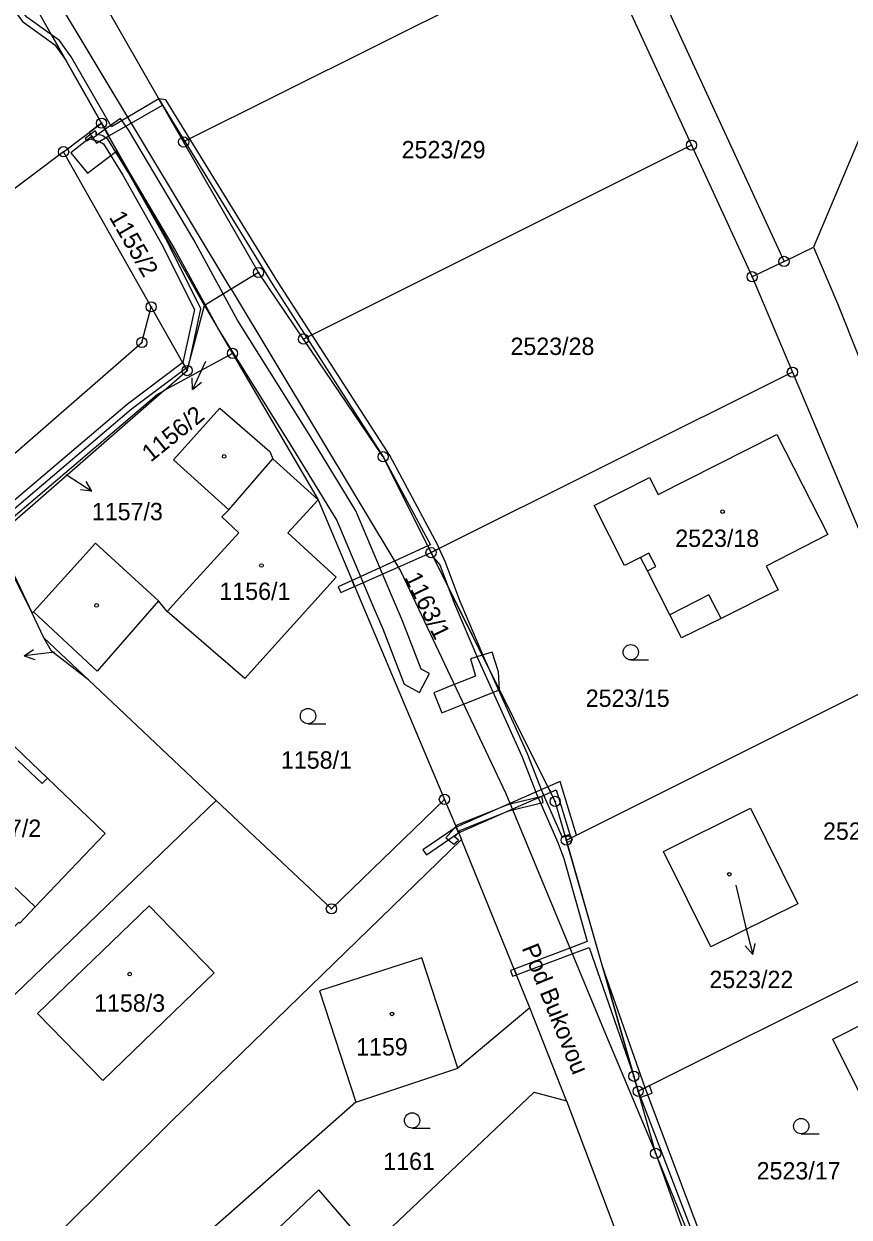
# Model space of a CAD drawing. Extents: x -562167 to -556918, y -1077891 to -1070763.
# Drawn here: x -559427.6 to -559346.8, y -1074664.1 to -1074547.2 of the extents above; entities that cross this region are included whole.
import ezdxf

# ---------------------------------------------------------------- set-up
doc = ezdxf.new("R2010")
doc.units = 0
for name, color, linetype in [('Hranice parcel', 7, 'Continuous'), ('Parcelní čísla', 7, 'Continuous'), ('Pop  PČ popisy', 7, 'Continuous'), ('Vnitřní kresba', 7, 'Continuous'), ('Věcná břemena k části', 7, 'Continuous'), ('Značky bodu BP', 7, 'Continuous'), ('Značky budov', 7, 'Continuous'), ('Značky kultur', 7, 'Continuous')]:
    doc.layers.add(name, color=color, linetype=linetype)

msp = doc.modelspace()

# ---------------------------------------------------------------- linework, layer by layer
at = {"layer": 'Hranice parcel'}
for p, q in [((-559371.68, -1074538.68), (-559411.99, -1074558.81)), ((-559371.68, -1074538.68), (-559362.25, -1074559.12)), ((-559423.75, -1074559.76), (-559420.04, -1074556.97)), ((-559409.96, -1074574.81), (-559420.04, -1074556.97)), ((-559404.66, -1074571.59), (-559411.99, -1074558.81)), ((-559345.82, -1074558.49), (-559350.3, -1074569.12)), ((-559423.75, -1074559.76), (-559459.33, -1074586.53)), ((-559415.17, -1074574.95), (-559423.75, -1074559.76)), ((-559362.25, -1074559.12), (-559400.25, -1074578.1)), ((-559362.25, -1074559.12), (-559356.31, -1074572)), ((-559353.19, -1074570.5), (-559350.3, -1074569.12)), ((-559353.19, -1074570.5), (-559356.31, -1074572)), ((-559404.66, -1074571.59), (-559407.34, -1074573.22)), ((-559400.25, -1074578.1), (-559404.66, -1074571.59)), ((-559356.31, -1074572), (-559352.37, -1074581.34)), ((-559407.34, -1074573.22), (-559409.96, -1074574.81)), ((-559411.64, -1074581.19), (-559415.17, -1074574.95)), ((-559411.64, -1074581.19), (-559409.96, -1074574.81)), ((-559409.96, -1074574.81), (-559407.21, -1074579.5)), ((-559392.45, -1074589.62), (-559400.25, -1074578.1)), ((-559407.21, -1074579.5), (-559413.89, -1074583.15)), ((-559407.21, -1074579.5), (-559398.83, -1074593.83)), ((-559413.89, -1074583.15), (-559411.64, -1074581.19)), ((-559352.37, -1074581.34), (-559387.76, -1074599.01)), ((-559352.37, -1074581.34), (-559340.27, -1074610.05)), ((-559387.76, -1074599.01), (-559392.45, -1074589.62)), ((-559398.83, -1074593.83), (-559386.45, -1074623.16)), ((-559375.6, -1074623.36), (-559387.76, -1074599.01)), ((-559425.67, -1074607.34), (-559426.82, -1074604.93)), ((-559425.67, -1074607.34), (-559421.32, -1074611.45)), ((-559374.51, -1074627.16), (-559340.27, -1074610.05)), ((-559408.79, -1074623.27), (-559421.32, -1074611.45)), ((-559449.87, -1074662.79), (-559408.79, -1074623.27)), ((-559386.45, -1074623.16), (-559384.79, -1074627.09)), ((-559374.51, -1074627.16), (-559375.6, -1074623.36)), ((-559378.08, -1074643.57), (-559384.79, -1074627.09)), ((-559367.48, -1074651.74), (-559330.5, -1074633.25)), ((-559378.08, -1074643.57), (-559385.15, -1074649.48)), ((-559374.48, -1074652.66), (-559378.08, -1074643.57)), ((-559395.13, -1074652.79), (-559385.15, -1074649.48)), ((-559365.76, -1074657.82), (-559367.48, -1074651.74)), ((-559374.48, -1074652.66), (-559361.21, -1074687.95)), ((-559358.68, -1074675.22), (-559365.76, -1074657.82))]:
    msp.add_line(p, q, dxfattribs=at)
for points in [[(-559407.34, -1074573.22), (-559456.17, -1074492), (-559471.86, -1074466.62), (-559487.05, -1074438.23)], [(-559358.15, -1074506.73), (-559377.33, -1074518.15), (-559353.19, -1074570.5)], [(-559420.04, -1074556.97), (-559426.89, -1074544.84), (-559433.14, -1074534.36)], [(-559411.99, -1074558.81), (-559421.91, -1074541.5), (-559422.53, -1074540.34)], [(-559350.3, -1074569.12), (-559347.95, -1074574.63), (-559343.78, -1074585.11)], [(-559407.34, -1074573.22), (-559390.72, -1074600.85), (-559380.44, -1074622.58), (-559370.71, -1074646.04), (-559365.76, -1074657.82)], [(-559437.77, -1074604.97), (-559438.26, -1074597.74), (-559416.08, -1074578.43), (-559415.17, -1074574.95)], [(-559426.82, -1074604.93), (-559430.72, -1074597.23), (-559414.59, -1074583.53), (-559413.89, -1074583.15)], [(-559413.89, -1074583.15), (-559430.37, -1074597.5), (-559426.82, -1074604.93)], [(-559354.95, -1074600.32), (-559353.77, -1074602.65), (-559359.36, -1074605.47), (-559363.22, -1074607.35), (-559364.39, -1074605.09), (-559366.56, -1074600.8), (-559367.25, -1074599.47), (-559368.8, -1074600.26), (-559371.78, -1074594.38), (-559366.36, -1074591.64), (-559365.51, -1074593.31), (-559353.91, -1074587.45), (-559348.9, -1074597.24), (-559354.95, -1074600.32)], [(-559398.83, -1074593.83), (-559401.79, -1074597.08), (-559397.05, -1074601.4), (-559406.01, -1074611.34), (-559413.6, -1074604.76), (-559414.45, -1074603.72), (-559420.47, -1074610.6), (-559426.69, -1074604.79), (-559426.82, -1074604.93)], [(-559421.32, -1074611.45), (-559424.94, -1074608.66), (-559425.67, -1074607.34)], [(-559432.58, -1074631), (-559436.1, -1074627.68), (-559439.64, -1074624.31), (-559431.23, -1074615.45), (-559427.67, -1074618.85), (-559425.33, -1074621.08), (-559419.67, -1074626.5), (-559426.52, -1074633.68), (-559428.04, -1074635.28), (-559428.13, -1074635.2), (-559429.46, -1074636.57), (-559433.9, -1074632.38), (-559432.58, -1074631)], [(-559386.45, -1074623.16), (-559397.52, -1074633.88), (-559408.79, -1074623.27)], [(-559356.46, -1074624.03), (-559351.84, -1074633.4), (-559360.37, -1074637.61), (-559365.01, -1074628.26), (-559356.46, -1074624.03)], [(-559384.79, -1074627.09), (-559413.15, -1074654.63), (-559441.43, -1074682.68)], [(-559367.48, -1074651.74), (-559367.9, -1074650.27), (-559374.51, -1074627.16)], [(-559409, -1074640.14), (-559419.9, -1074650.7), (-559426.31, -1074644.12), (-559415.37, -1074633.57), (-559409, -1074640.14)], [(-559385.15, -1074649.48), (-559388.66, -1074638.67), (-559398.68, -1074641.92), (-559395.13, -1074652.79)], [(-559338.36, -1074649.97), (-559345.09, -1074653.33), (-559348.42, -1074646.63), (-559335.01, -1074639.89), (-559329.41, -1074651.09), (-559336.12, -1074654.45), (-559338.36, -1074649.97)], [(-559402.29, -1074675.17), (-559377.65, -1074651.82), (-559374.48, -1074652.66)], [(-559395.13, -1074652.79), (-559410.59, -1074666.46), (-559407.49, -1074669.71)], [(-559365.76, -1074657.82), (-559355.68, -1074686.11), (-559342.59, -1074724.17), (-559336.43, -1074739.14), (-559321.71, -1074778.51)], [(-559403.3, -1074674.11), (-559394.82, -1074665.93), (-559398.76, -1074661.38), (-559407.49, -1074669.71)]]:
    msp.add_lwpolyline(points, dxfattribs=at)
at = {"layer": 'Pop  PČ popisy'}
for p, q in [((-559409.85, -1074580.31), (-559411.12, -1074583.03)), ((-559411.12, -1074583.03), (-559411.15, -1074581.91)), ((-559411.12, -1074583.03), (-559410.24, -1074582.33)), ((-559423.5, -1074591.36), (-559420.98, -1074592.99)), ((-559420.98, -1074592.99), (-559421.55, -1074592.03)), ((-559420.98, -1074592.99), (-559422.1, -1074592.87)), ((-559427.61, -1074609.11), (-559426.68, -1074608.49)), ((-559424.63, -1074608.74), (-559427.61, -1074609.11)), ((-559427.61, -1074609.11), (-559426.55, -1074609.48)), ((-559357.92, -1074631.55), (-559356.98, -1074635.45)), ((-559356.98, -1074635.45), (-559356.25, -1074638.36)), ((-559356.25, -1074638.36), (-559356.98, -1074637.51)), ((-559356.25, -1074638.36), (-559356.01, -1074637.27))]:
    msp.add_line(p, q, dxfattribs=at)
at = {"layer": 'Vnitřní kresba'}
for p, q in [((-559412.98, -1074589.93), (-559408.45, -1074584.86)), ((-559408.45, -1074584.86), (-559403.55, -1074589.12)), ((-559403.55, -1074589.12), (-559403.25, -1074589.84)), ((-559412.98, -1074589.93), (-559407.56, -1074594.81)), ((-559407.56, -1074594.81), (-559403.25, -1074589.84)), ((-559403.25, -1074589.84), (-559398.83, -1074593.83)), ((-559408.24, -1074595.52), (-559407.56, -1074594.81)), ((-559408.24, -1074595.52), (-559406.6, -1074597.07)), ((-559412.09, -1074603.1), (-559406.6, -1074597.07)), ((-559426.69, -1074604.79), (-559420.61, -1074598.09)), ((-559420.61, -1074598.09), (-559414.45, -1074603.72)), ((-559366.44, -1074599.06), (-559367.25, -1074599.47)), ((-559365.76, -1074600.37), (-559366.44, -1074599.06)), ((-559366.56, -1074600.8), (-559365.76, -1074600.37)), ((-559413.6, -1074604.76), (-559412.09, -1074603.1)), ((-559360.55, -1074603.15), (-559364.39, -1074605.09)), ((-559359.36, -1074605.47), (-559360.55, -1074603.15)), ((-559428.19, -1074619.4), (-559425.86, -1074621.62)), ((-559425.86, -1074621.62), (-559425.33, -1074621.08)), ((-559434.54, -1074626.08), (-559426.52, -1074633.68))]:
    msp.add_line(p, q, dxfattribs=at)
at = {"layer": 'Věcná břemena k části'}
for points in [[(-559434.39, -1074535.28), (-559434.88, -1074535.63), (-559429.14, -1074545.16), (-559427.78, -1074547.03), (-559424.59, -1074549.29), (-559423.53, -1074550.79), (-559424.93, -1074548.31), (-559427.35, -1074546.59), (-559428.64, -1074544.82)], [(-559417.12, -1074556.96), (-559414.05, -1074555.21), (-559414.41, -1074554.58), (-559417.46, -1074556.39), (-559419.06, -1074557.34), (-559423.01, -1074550.46), (-559424.16, -1074548.86), (-559424.93, -1074548.31), (-559423.53, -1074550.79), (-559420.04, -1074556.97), (-559419.33, -1074558.22)], [(-559414.41, -1074554.58), (-559414.05, -1074555.21), (-559403.26, -1074572.81), (-559392.45, -1074589.62), (-559387.81, -1074598.23), (-559388.09, -1074598.35), (-559387.76, -1074599.01), (-559386.95, -1074598.61), (-559387.1, -1074598.29), (-559391.8, -1074589.5), (-559402.75, -1074572.49), (-559413.75, -1074554.67)], [(-559419.7, -1074557.58), (-559416.98, -1074562.38), (-559412.81, -1074569.39), (-559409.88, -1074574.76), (-559408.48, -1074577.34), (-559401.32, -1074588.77), (-559397, -1074595.88), (-559393.45, -1074604.22), (-559392.47, -1074606.46), (-559390.39, -1074611.9), (-559388.88, -1074612.69), (-559387.92, -1074610.85), (-559388.73, -1074610.42), (-559390.55, -1074605.68), (-559391.53, -1074603.4), (-559395.14, -1074594.92), (-559399.56, -1074587.65), (-559406.71, -1074576.25), (-559408.11, -1074573.69), (-559410.99, -1074568.39), (-559417.39, -1074557.63), (-559418.19, -1074556.5)], [(-559418.57, -1074559.71), (-559416.98, -1074562.38), (-559419.7, -1074557.58), (-559420.93, -1074558.46), (-559421.06, -1074558.3), (-559423.03, -1074559.88), (-559421.39, -1074561.85)], [(-559410.94, -1074575.22), (-559412.08, -1074580.41), (-559411.78, -1074580.94), (-559411.52, -1074580.74), (-559411.34, -1074580.06), (-559410.3, -1074575.14), (-559413.61, -1074568.51), (-559417.41, -1074561.77), (-559419.41, -1074558.55), (-559419.98, -1074558.19), (-559420.61, -1074558.03), (-559420.49, -1074557.94), (-559420.65, -1074557.73), (-559421.65, -1074558.48), (-559421.48, -1074558.7), (-559421.21, -1074558.49), (-559420.22, -1074558.75), (-559419.85, -1074558.99), (-559417.93, -1074562.07), (-559414.15, -1074568.79)], [(-559419.33, -1074558.22), (-559420.04, -1074556.97), (-559421.25, -1074557.88), (-559420.54, -1074558.91)], [(-559411.78, -1074580.94), (-559412.08, -1074580.41), (-559417.51, -1074584.52), (-559430.82, -1074595.78), (-559430.65, -1074596.71), (-559430.06, -1074596.6), (-559430.16, -1074596.02), (-559417.13, -1074584.98)], [(-559387.76, -1074599.01), (-559388.09, -1074598.35), (-559391.33, -1074599.84), (-559395.49, -1074601.74), (-559395.25, -1074602.31), (-559390.97, -1074600.43)], [(-559386.95, -1074598.61), (-559387.76, -1074599.01), (-559387.53, -1074599.47), (-559386.89, -1074600.21), (-559386.07, -1074602.39), (-559381.97, -1074610.6), (-559382.66, -1074609.07), (-559384.9, -1074603.79), (-559386.37, -1074599.89)], [(-559395.25, -1074602.31), (-559395.49, -1074601.74), (-559396.86, -1074602.36), (-559396.61, -1074602.91)], [(-559373.93, -1074638.27), (-559372.28, -1074637.65), (-559367.9, -1074650.27), (-559370.94, -1074639.62), (-559374.45, -1074627.36), (-559374.51, -1074627.16), (-559374.62, -1074626.78), (-559374.9, -1074626.89), (-559376.87, -1074622.39), (-559378.31, -1074618.7), (-559381.97, -1074610.6), (-559386.07, -1074602.39), (-559385.46, -1074604.01), (-559383.21, -1074609.31), (-559378.86, -1074618.94), (-559377.42, -1074622.62), (-559375.34, -1074627.39), (-559374.77, -1074628.95), (-559372.46, -1074637.07), (-559374.16, -1074637.72), (-559379.63, -1074639.77), (-559379.4, -1074640.33)], [(-559385.48, -1074611.92), (-559387.5, -1074612.72), (-559386.72, -1074614.7), (-559384.57, -1074613.85), (-559381.05, -1074612.45), (-559382.74, -1074609.05), (-559383.89, -1074609.42), (-559383.42, -1074611.1)], [(-559382.74, -1074609.05), (-559381.05, -1074612.45), (-559381.15, -1074610.68), (-559381.77, -1074608.74)], [(-559379.8, -1074624.13), (-559376.04, -1074622.47), (-559376.31, -1074621.93), (-559380.03, -1074623.58), (-559385.29, -1074625.9), (-559385.06, -1074626.45)], [(-559375.12, -1074621.41), (-559376.31, -1074621.93), (-559376.04, -1074622.47), (-559375.5, -1074622.23), (-559374.17, -1074626.59), (-559374.59, -1074626.88), (-559374.51, -1074627.16), (-559373.52, -1074626.67)], [(-559385.33, -1074625.81), (-559385.07, -1074626.42), (-559384.86, -1074626.18), (-559380.15, -1074624.3), (-559379.77, -1074624.2), (-559376.78, -1074623.47), (-559376.92, -1074622.89), (-559380, -1074623.64), (-559380.33, -1074623.72), (-559385.22, -1074625.68)], [(-559388.21, -1074628.6), (-559385.06, -1074626.45), (-559385.29, -1074625.9), (-559388.55, -1074628.11)], [(-559385.07, -1074626.42), (-559385.33, -1074625.81), (-559386.31, -1074626.92), (-559385.53, -1074627.55), (-559385.07, -1074627.15), (-559385.45, -1074626.84)], [(-559374.62, -1074626.78), (-559374.51, -1074627.16), (-559374.02, -1074626.91), (-559374.17, -1074626.59)], [(-559374.02, -1074626.91), (-559374.51, -1074627.16), (-559374.45, -1074627.36), (-559373.91, -1074627.15)], [(-559379.4, -1074640.33), (-559379.63, -1074639.77), (-559379.99, -1074639.91), (-559379.78, -1074640.47)], [(-559370.94, -1074639.62), (-559367.9, -1074650.27), (-559367.48, -1074651.74), (-559366.8, -1074651.4)], [(-559367.48, -1074651.74), (-559367.31, -1074652.36), (-559366.11, -1074651.93), (-559366.37, -1074651.19)], [(-559358.82, -1074674.87), (-559358.68, -1074675.22), (-559357.95, -1074674.86), (-559366.8, -1074651.4), (-559367.48, -1074651.74), (-559358.62, -1074674.8)]]:
    msp.add_lwpolyline(points, close=True, dxfattribs=at)
at = {"layer": 'Značky bodu BP'}
for centre, radius in [((-559420.04, -1074556.97), 0.5), ((-559420.04, -1074556.97), 0.0303), ((-559411.99, -1074558.81), 0.5), ((-559411.99, -1074558.81), 0.0303), ((-559362.25, -1074559.12), 0.5), ((-559423.75, -1074559.76), 0.5), ((-559423.75, -1074559.76), 0.0303), ((-559362.25, -1074559.12), 0.0303), ((-559353.19, -1074570.5), 0.5), ((-559353.19, -1074570.5), 0.0303), ((-559404.66, -1074571.59), 0.5), ((-559404.66, -1074571.59), 0.0303), ((-559356.31, -1074572), 0.5), ((-559356.31, -1074572), 0.0303), ((-559415.17, -1074574.95), 0.5), ((-559415.17, -1074574.95), 0.0303), ((-559416.08, -1074578.43), 0.5), ((-559416.08, -1074578.43), 0.0303), ((-559400.25, -1074578.1), 0.5), ((-559400.25, -1074578.1), 0.0303), ((-559407.21, -1074579.5), 0.5), ((-559407.21, -1074579.5), 0.0303), ((-559411.64, -1074581.19), 0.5), ((-559352.37, -1074581.34), 0.5), ((-559411.64, -1074581.19), 0.0303), ((-559352.37, -1074581.34), 0.0303), ((-559392.45, -1074589.62), 0.5), ((-559392.45, -1074589.62), 0.0303), ((-559387.76, -1074599.01), 0.5), ((-559387.76, -1074599.01), 0.0303), ((-559386.45, -1074623.16), 0.5), ((-559386.45, -1074623.16), 0.0303), ((-559375.6, -1074623.36), 0.5), ((-559375.6, -1074623.36), 0.0303), ((-559374.51, -1074627.16), 0.5), ((-559374.51, -1074627.16), 0.0303), ((-559397.52, -1074633.88), 0.5), ((-559397.52, -1074633.88), 0.0303), ((-559367.9, -1074650.27), 0.5), ((-559367.9, -1074650.27), 0.0303), ((-559367.48, -1074651.74), 0.5), ((-559367.48, -1074651.74), 0.0303), ((-559365.76, -1074657.82), 0.5), ((-559365.76, -1074657.82), 0.0303)]:
    msp.add_circle(centre, radius, dxfattribs=at)
at = {"layer": 'Značky budov'}
for centre in [(-559408.02, -1074589.59), (-559359.21, -1074595), (-559404.37, -1074600.27), (-559420.52, -1074604.18), (-559358.55, -1074630.5), (-559417.28, -1074640.27), (-559391.58, -1074644.17)]:
    msp.add_circle(centre, 0.175, dxfattribs=at)
at = {"layer": 'Značky kultur'}
for p, q in [((-559368.2, -1074609.51), (-559366.45, -1074609.51)), ((-559399.81, -1074615.76), (-559398.06, -1074615.76)), ((-559389.61, -1074655.34), (-559387.86, -1074655.34)), ((-559351.51, -1074655.9), (-559349.76, -1074655.9))]:
    msp.add_line(p, q, dxfattribs=at)
for centre in [(-559368.2, -1074608.76), (-559399.81, -1074615.01), (-559389.61, -1074654.59), (-559351.51, -1074655.15)]:
    msp.add_circle(centre, 0.75, dxfattribs=at)

# ---------------------------------------------------------------- texts
at = {"layer": 'Parcelní čísla'}
for s, p in [('2523/29', (-559390.64, -1074560.41)), ('2523/28', (-559379.98, -1074579.66)), ('1157/3', (-559420.98, -1074595.84)), ('2523/18', (-559363.84, -1074598.45)), ('1156/1', (-559408.49, -1074603.64)), ('2523/15', (-559372.61, -1074614.11)), ('1158/1', (-559402.46, -1074620.16)), ('1157/2', (-559432.89, -1074626.84)), ('2523/16', (-559349.37, -1074627.12)), ('2523/22', (-559360.5, -1074641.64)), ('1158/3', (-559420.76, -1074643.95)), ('1159', (-559395.1, -1074648.24)), ('1161', (-559392.44, -1074659.44)), ('2523/17', (-559355.87, -1074660.37))]:
    msp.add_text(s, height=1.7, dxfattribs=at).set_placement(p)
for s, rotation, p in [('1155/2', 300, (-559419.34, -1074566.16)), ('1156/2', 39, (-559415.21, -1074590.21)), ('1163/1', 296, (-559390.39, -1074601.42))]:
    msp.add_text(s, height=1.7, rotation=rotation, dxfattribs=at).set_placement(p)
at = {"layer": 'Pop  PČ popisy'}
msp.add_text('Pod Bukovou', height=1.7, rotation=292, dxfattribs=at).set_placement((-559378.9, -1074637.71))

doc.saveas('drawing.dxf')
